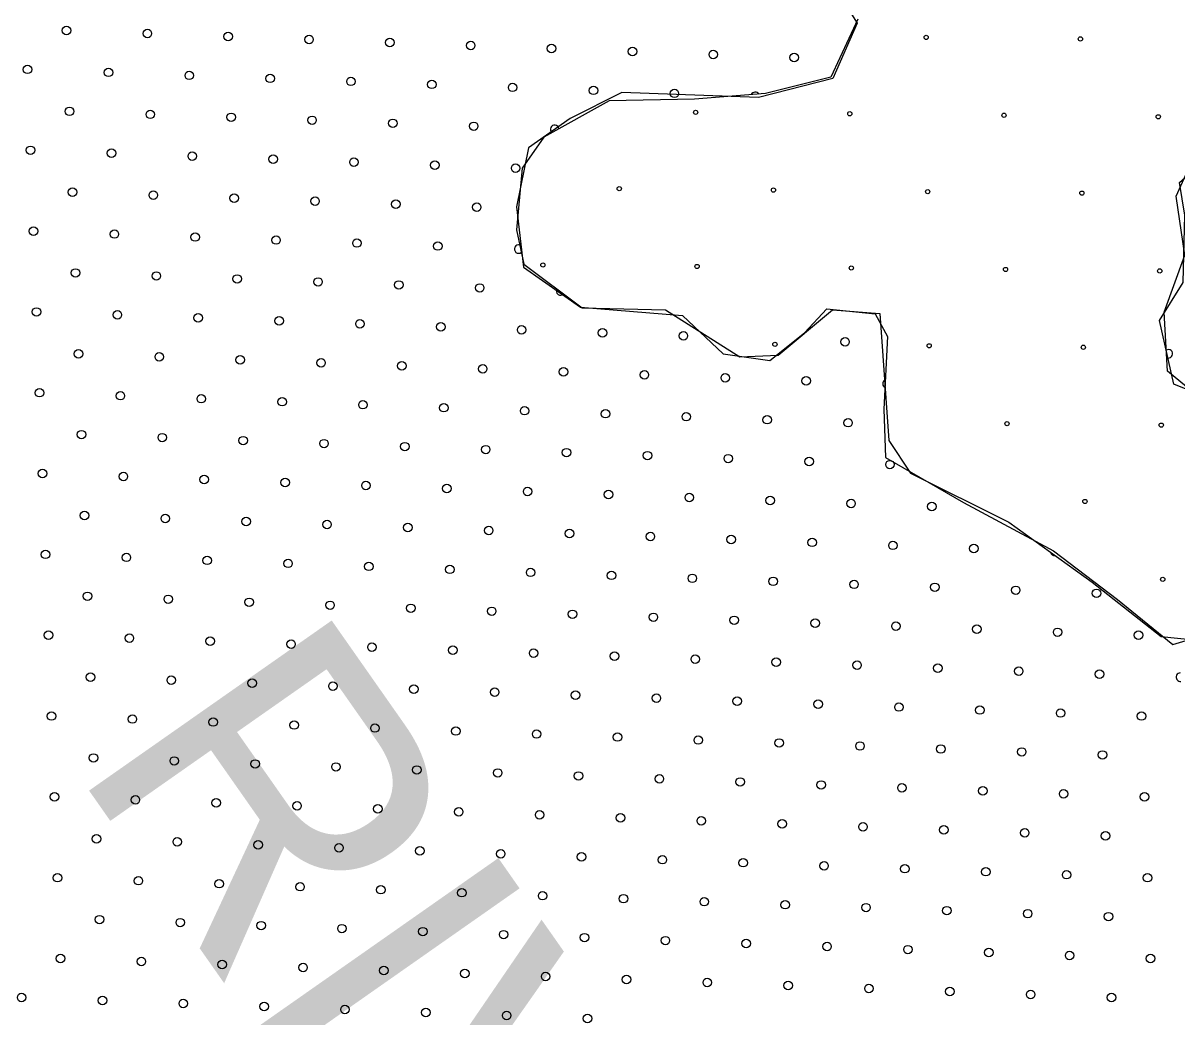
# Model space of a CAD drawing. Extents: x 1612280 to 1883141, y 560852 to 780851.
# Drawn here: x 1802602 to 1805479, y 635770 to 638249 of the extents above; entities that cross this region are included whole.
import ezdxf

# ---------------------------------------------------------------- set-up
doc = ezdxf.new("R2010")
doc.units = 0
for name, color, linetype in [('DESIGN - DRAINAGE - Bridges', 7, 'Continuous'), ('DESIGN - EROSION CONTROL - Devices', 7, 'Continuous'), ('DESIGN - SCRATCH - User 1', 7, 'Continuous'), ('DESIGN - TRAFFIC CONTROL PERMANENT - Pavement Marking Text', 7, 'Continuous')]:
    doc.layers.add(name, color=color, linetype=linetype)

msp = doc.modelspace()

# ---------------------------------------------------------------- linework, layer by layer
at = {"layer": 'DESIGN - EROSION CONTROL - Devices'}
for centre in [(1804853.6, 638213.1), (1804853.6, 638213.1), (1805238.2, 638209.4), (1805238.2, 638209.4), (1804278.7, 638026.4), (1804278.7, 638026.4), (1804663.2, 638022.7), (1804663.2, 638022.7), (1805047.8, 638019), (1805047.8, 638019), (1805432.3, 638015.2), (1805432.3, 638015.2), (1804088.2, 637836), (1804088.2, 637836), (1804472.8, 637832.3), (1804472.8, 637832.3), (1804857.4, 637828.5), (1804857.4, 637828.5), (1805241.9, 637824.8), (1805241.9, 637824.8), (1803897.8, 637645.6), (1803897.8, 637645.6), (1804282.4, 637641.9), (1804282.4, 637641.9), (1804666.9, 637638.1), (1804666.9, 637638.1), (1805051.5, 637634.4), (1805051.5, 637634.4), (1805436.1, 637630.7), (1805436.1, 637630.7), (1804476.5, 637447.7), (1804476.5, 637447.7), (1804861.1, 637444), (1804861.1, 637444), (1805245.6, 637440.3), (1805245.6, 637440.3), (1805055.2, 637249.8), (1805055.2, 637249.8), (1805439.8, 637246.1), (1805439.8, 637246.1), (1805249.4, 637055.7), (1805249.4, 637055.7), (1805443.5, 636861.6), (1805443.5, 636861.6)]:
    msp.add_circle(centre, 5.28, dxfattribs=at)
at = {"layer": 'DESIGN - SCRATCH - User 1'}
for points in [[(1804625.4, 638339.1), (1804681.5, 638248.5), (1804621.1, 638110.4), (1804435.7, 638062.9), (1804095, 638075.8), (1803965.7, 638011.1), (1803862.2, 637937.8), (1803832, 637791), (1803849.2, 637640), (1803991.5, 637540.7), (1804245.9, 637519.2)], [(1804625.4, 638339.1), (1804681.5, 638248.5), (1804621.1, 638110.4), (1804435.7, 638062.9), (1804095, 638075.8), (1803965.7, 638011.1), (1803862.2, 637937.8), (1803832, 637791), (1803849.2, 637640), (1803991.5, 637540.7), (1804245.9, 637519.2)], [(1804683.6, 638258.9), (1804615.7, 638113.9), (1804452.7, 638073.1), (1804276.1, 638059.5), (1804063.3, 638055), (1803900.3, 637964.4), (1803846, 637887.4), (1803832.4, 637733.3), (1803850.5, 637647.3), (1803995.4, 637538.5), (1804203.7, 637534), (1804389.3, 637416.2), (1804484.4, 637420.7), (1804620.3, 637534), (1804738, 637524.9), (1804760.6, 637207.8), (1804814.9, 637126.2), (1805059.5, 637003.9), (1805267.7, 636854.4), (1805439.8, 636718.5), (1805480.1, 636714.4)], [(1804683.6, 638258.9), (1804615.7, 638113.9), (1804452.7, 638073.1), (1804276.1, 638059.5), (1804063.3, 638055), (1803900.3, 637964.4), (1803846, 637887.4), (1803832.4, 637733.3), (1803850.5, 637647.3), (1803995.4, 637538.5), (1804203.7, 637534), (1804389.3, 637416.2), (1804484.4, 637420.7), (1804620.3, 637534), (1804738, 637524.9), (1804760.6, 637207.8), (1804814.9, 637126.2), (1805059.5, 637003.9), (1805267.7, 636854.4), (1805439.8, 636718.5), (1805480.1, 636714.4)], [(1805480.1, 636714.4), (1805530.3, 636709.4), (1805620.9, 636786.4), (1805575.6, 636949.5), (1805530.3, 637094.5), (1805620.9, 637216.8), (1805562, 637312), (1805471.5, 637348.2), (1805435.3, 637506.8), (1805494.1, 637601.9), (1805498.6, 637769.6), (1805485.1, 637851.1), (1805553, 637910), (1805598.3, 637910), (1805720.5, 637796.8)], [(1805480.1, 636714.4), (1805530.3, 636709.4), (1805620.9, 636786.4), (1805575.6, 636949.5), (1805530.3, 637094.5), (1805620.9, 637216.8), (1805562, 637312), (1805471.5, 637348.2), (1805435.3, 637506.8), (1805494.1, 637601.9), (1805498.6, 637769.6), (1805485.1, 637851.1), (1805553, 637910), (1805598.3, 637910), (1805720.5, 637796.8)], [(1805559, 637294.8), (1805455.5, 637381.1), (1805446.9, 637527.8), (1805498.6, 637670.2), (1805477.1, 637816.9), (1805511.6, 637894.6)], [(1805559, 637294.8), (1805455.5, 637381.1), (1805446.9, 637527.8), (1805498.6, 637670.2), (1805477.1, 637816.9), (1805511.6, 637894.6)], [(1804245.9, 637519.2), (1804347.3, 637424.2), (1804463.7, 637407), (1804550, 637476), (1804606, 637536.4), (1804726.8, 637523.5), (1804756.9, 637467.4), (1804748.3, 637286.1), (1804752.6, 637165.3), (1804946.7, 637053.1), (1805170.9, 636932.3), (1805330.5, 636811.4), (1805468.4, 636699.2), (1805554.7, 636725.1)], [(1804245.9, 637519.2), (1804347.3, 637424.2), (1804463.7, 637407), (1804550, 637476), (1804606, 637536.4), (1804726.8, 637523.5), (1804756.9, 637467.4), (1804748.3, 637286.1), (1804752.6, 637165.3), (1804946.7, 637053.1), (1805170.9, 636932.3), (1805330.5, 636811.4), (1805468.4, 636699.2), (1805554.7, 636725.1)]]:
    msp.add_lwpolyline(points, dxfattribs=at)
at = {"layer": 'DESIGN - TRAFFIC CONTROL PERMANENT - Pavement Marking Text'}
for centre in [(1802709.9, 638230.4), (1802709.9, 638230.4), (1802911.5, 638223), (1802911.5, 638223), (1803113.1, 638215.5), (1803113.1, 638215.5), (1803314.7, 638208), (1803314.7, 638208), (1803516.3, 638200.6), (1803516.3, 638200.6), (1803717.9, 638193.1), (1803717.9, 638193.1), (1803919.5, 638185.6), (1803919.5, 638185.6), (1804121.1, 638178.2), (1804121.1, 638178.2), (1804322.7, 638170.7), (1804322.7, 638170.7), (1804524.3, 638163.2), (1804524.3, 638163.2), (1802612.8, 638133.4), (1802612.8, 638133.4), (1802814.4, 638125.9), (1802814.4, 638125.9), (1803016, 638118.4), (1803016, 638118.4), (1803217.6, 638111), (1803217.6, 638111), (1803419.2, 638103.5), (1803419.2, 638103.5), (1803620.8, 638096), (1803620.8, 638096), (1803822.4, 638088.6), (1803822.4, 638088.6), (1804024.1, 638081.1), (1804024.1, 638081.1), (1804225.7, 638073.6), (1804225.7, 638073.6), (1802717.3, 638028.8), (1802717.3, 638028.8), (1802918.9, 638021.3), (1802918.9, 638021.3), (1803120.5, 638013.9), (1803120.5, 638013.9), (1803322.2, 638006.4), (1803322.2, 638006.4), (1803523.8, 637998.9), (1803523.8, 637998.9), (1803725.4, 637991.5), (1803725.4, 637991.5), (1802620.3, 637931.7), (1802620.3, 637931.7), (1802821.9, 637924.3), (1802821.9, 637924.3), (1803023.5, 637916.8), (1803023.5, 637916.8), (1803225.1, 637909.3), (1803225.1, 637909.3), (1803426.7, 637901.9), (1803426.7, 637901.9), (1803628.3, 637894.4), (1803628.3, 637894.4), (1803829.9, 637886.9), (1803829.9, 637886.9), (1802724.8, 637827.2), (1802724.8, 637827.2), (1802926.4, 637819.7), (1802926.4, 637819.7), (1803128, 637812.3), (1803128, 637812.3), (1803329.6, 637804.8), (1803329.6, 637804.8), (1803531.2, 637797.3), (1803531.2, 637797.3), (1803732.8, 637789.9), (1803732.8, 637789.9), (1802627.7, 637730.1), (1802627.7, 637730.1), (1802829.3, 637722.7), (1802829.3, 637722.7), (1803030.9, 637715.2), (1803030.9, 637715.2), (1803232.5, 637707.7), (1803232.5, 637707.7), (1803434.2, 637700.3), (1803434.2, 637700.3), (1803635.8, 637692.8), (1803635.8, 637692.8), (1802732.3, 637625.6), (1802732.3, 637625.6), (1802933.9, 637618.1), (1802933.9, 637618.1), (1803135.5, 637610.7), (1803135.5, 637610.7), (1803337.1, 637603.2), (1803337.1, 637603.2), (1803538.7, 637595.7), (1803538.7, 637595.7), (1803740.3, 637588.3), (1803740.3, 637588.3), (1802635.2, 637528.5), (1802635.2, 637528.5), (1802836.8, 637521.1), (1802836.8, 637521.1), (1803038.4, 637513.6), (1803038.4, 637513.6), (1803240, 637506.1), (1803240, 637506.1), (1803441.6, 637498.7), (1803441.6, 637498.7), (1803643.2, 637491.2), (1803643.2, 637491.2), (1803844.8, 637483.7), (1803844.8, 637483.7), (1804046.5, 637476.3), (1804046.5, 637476.3), (1804248.1, 637468.8), (1804248.1, 637468.8), (1804651.3, 637453.9), (1804651.3, 637453.9), (1802739.7, 637424), (1802739.7, 637424), (1802941.3, 637416.5), (1802941.3, 637416.5), (1803142.9, 637409.1), (1803142.9, 637409.1), (1803344.6, 637401.6), (1803344.6, 637401.6), (1803546.2, 637394.1), (1803546.2, 637394.1), (1803747.8, 637386.6), (1803747.8, 637386.6), (1803949.4, 637379.2), (1803949.4, 637379.2), (1804151, 637371.7), (1804151, 637371.7), (1804352.6, 637364.2), (1804352.6, 637364.2), (1804554.2, 637356.8), (1804554.2, 637356.8), (1802642.7, 637326.9), (1802642.7, 637326.9), (1802844.3, 637319.4), (1802844.3, 637319.4), (1803045.9, 637312), (1803045.9, 637312), (1803247.5, 637304.5), (1803247.5, 637304.5), (1803449.1, 637297), (1803449.1, 637297), (1803650.7, 637289.6), (1803650.7, 637289.6), (1803852.3, 637282.1), (1803852.3, 637282.1), (1804053.9, 637274.6), (1804053.9, 637274.6), (1804255.5, 637267.2), (1804255.5, 637267.2), (1804457.1, 637259.7), (1804457.1, 637259.7), (1804658.8, 637252.2), (1804658.8, 637252.2), (1802747.2, 637222.4), (1802747.2, 637222.4), (1802948.8, 637214.9), (1802948.8, 637214.9), (1803150.4, 637207.4), (1803150.4, 637207.4), (1803352, 637200), (1803352, 637200), (1803553.6, 637192.5), (1803553.6, 637192.5), (1803755.2, 637185), (1803755.2, 637185), (1803956.9, 637177.6), (1803956.9, 637177.6), (1804158.5, 637170.1), (1804158.5, 637170.1), (1804360.1, 637162.6), (1804360.1, 637162.6), (1804561.7, 637155.2), (1804561.7, 637155.2), (1804763.3, 637147.7), (1804763.3, 637147.7), (1802650.1, 637125.3), (1802650.1, 637125.3), (1802851.7, 637117.8), (1802851.7, 637117.8), (1803053.3, 637110.4), (1803053.3, 637110.4), (1803255, 637102.9), (1803255, 637102.9), (1803456.6, 637095.4), (1803456.6, 637095.4), (1803658.2, 637088), (1803658.2, 637088), (1803859.8, 637080.5), (1803859.8, 637080.5), (1804061.4, 637073), (1804061.4, 637073), (1804263, 637065.6), (1804263, 637065.6), (1804464.6, 637058.1), (1804464.6, 637058.1), (1804666.2, 637050.6), (1804666.2, 637050.6), (1804867.8, 637043.2), (1804867.8, 637043.2), (1802754.7, 637020.8), (1802754.7, 637020.8), (1802956.3, 637013.3), (1802956.3, 637013.3), (1803157.9, 637005.8), (1803157.9, 637005.8), (1803359.5, 636998.4), (1803359.5, 636998.4), (1803561.1, 636990.9), (1803561.1, 636990.9), (1803762.7, 636983.4), (1803762.7, 636983.4), (1803964.3, 636976), (1803964.3, 636976), (1804165.9, 636968.5), (1804165.9, 636968.5), (1804367.5, 636961), (1804367.5, 636961), (1804569.2, 636953.6), (1804569.2, 636953.6), (1804770.8, 636946.1), (1804770.8, 636946.1), (1802657.6, 636923.7), (1802657.6, 636923.7), (1802859.2, 636916.2), (1802859.2, 636916.2), (1804972.4, 636938.6), (1804972.4, 636938.6), (1803060.8, 636908.8), (1803060.8, 636908.8), (1803262.4, 636901.3), (1803262.4, 636901.3), (1803464, 636893.8), (1803464, 636893.8), (1803665.6, 636886.4), (1803665.6, 636886.4), (1803867.2, 636878.9), (1803867.2, 636878.9), (1804068.9, 636871.4), (1804068.9, 636871.4), (1804270.5, 636864), (1804270.5, 636864), (1804472.1, 636856.5), (1804472.1, 636856.5), (1804673.7, 636849), (1804673.7, 636849), (1804875.3, 636841.6), (1804875.3, 636841.6), (1805076.9, 636834.1), (1805076.9, 636834.1), (1802762.1, 636819.2), (1802762.1, 636819.2), (1802963.7, 636811.7), (1802963.7, 636811.7), (1803165.3, 636804.2), (1803165.3, 636804.2), (1805278.5, 636826.6), (1805278.5, 636826.6), (1803367, 636796.8), (1803367, 636796.8), (1803568.6, 636789.3), (1803568.6, 636789.3), (1803770.2, 636781.8), (1803770.2, 636781.8), (1803971.8, 636774.4), (1803971.8, 636774.4), (1804173.4, 636766.9), (1804173.4, 636766.9), (1804375, 636759.4), (1804375, 636759.4), (1804576.6, 636752), (1804576.6, 636752), (1804778.2, 636744.5), (1804778.2, 636744.5), (1802665.1, 636722.1), (1802665.1, 636722.1), (1802866.7, 636714.6), (1802866.7, 636714.6), (1804979.8, 636737), (1804979.8, 636737), (1805181.4, 636729.5), (1805181.4, 636729.5), (1805383.1, 636722.1), (1805383.1, 636722.1), (1803068.3, 636707.1), (1803068.3, 636707.1), (1803269.9, 636699.7), (1803269.9, 636699.7), (1803471.5, 636692.2), (1803471.5, 636692.2), (1803673.1, 636684.7), (1803673.1, 636684.7), (1803874.7, 636677.3), (1803874.7, 636677.3), (1804076.3, 636669.8), (1804076.3, 636669.8), (1804277.9, 636662.3), (1804277.9, 636662.3), (1804479.5, 636654.9), (1804479.5, 636654.9), (1804681.2, 636647.4), (1804681.2, 636647.4), (1804882.8, 636639.9), (1804882.8, 636639.9), (1805084.4, 636632.5), (1805084.4, 636632.5), (1802769.6, 636617.5), (1802769.6, 636617.5), (1802971.2, 636610.1), (1802971.2, 636610.1), (1803172.8, 636602.6), (1803172.8, 636602.6), (1805286, 636625), (1805286, 636625), (1803374.4, 636595.1), (1803374.4, 636595.1), (1803576, 636587.7), (1803576, 636587.7), (1803777.6, 636580.2), (1803777.6, 636580.2), (1803979.3, 636572.7), (1803979.3, 636572.7), (1804180.9, 636565.3), (1804180.9, 636565.3), (1804382.5, 636557.8), (1804382.5, 636557.8), (1804584.1, 636550.3), (1804584.1, 636550.3), (1804785.7, 636542.9), (1804785.7, 636542.9), (1802672.5, 636520.5), (1802672.5, 636520.5), (1802874.1, 636513), (1802874.1, 636513), (1804987.3, 636535.4), (1804987.3, 636535.4), (1805188.9, 636527.9), (1805188.9, 636527.9), (1805390.5, 636520.5), (1805390.5, 636520.5), (1803075.7, 636505.5), (1803075.7, 636505.5), (1803277.4, 636498.1), (1803277.4, 636498.1), (1803479, 636490.6), (1803479, 636490.6), (1803680.6, 636483.1), (1803680.6, 636483.1), (1803882.2, 636475.7), (1803882.2, 636475.7), (1804083.8, 636468.2), (1804083.8, 636468.2), (1804285.4, 636460.7), (1804285.4, 636460.7), (1804487, 636453.3), (1804487, 636453.3), (1804688.6, 636445.8), (1804688.6, 636445.8), (1804890.2, 636438.3), (1804890.2, 636438.3), (1805091.8, 636430.9), (1805091.8, 636430.9), (1802777.1, 636415.9), (1802777.1, 636415.9), (1802978.7, 636408.5), (1802978.7, 636408.5), (1803180.3, 636401), (1803180.3, 636401), (1805293.5, 636423.4), (1805293.5, 636423.4), (1803381.9, 636393.5), (1803381.9, 636393.5), (1803583.5, 636386.1), (1803583.5, 636386.1), (1803785.1, 636378.6), (1803785.1, 636378.6), (1803986.7, 636371.1), (1803986.7, 636371.1), (1804188.3, 636363.7), (1804188.3, 636363.7), (1804389.9, 636356.2), (1804389.9, 636356.2), (1804591.6, 636348.7), (1804591.6, 636348.7), (1804793.2, 636341.3), (1804793.2, 636341.3), (1802680, 636318.9), (1802680, 636318.9), (1802881.6, 636311.4), (1802881.6, 636311.4), (1804994.8, 636333.8), (1804994.8, 636333.8), (1805196.4, 636326.3), (1805196.4, 636326.3), (1805398, 636318.9), (1805398, 636318.9), (1803083.2, 636303.9), (1803083.2, 636303.9), (1803284.8, 636296.5), (1803284.8, 636296.5), (1803486.4, 636289), (1803486.4, 636289), (1803688, 636281.5), (1803688, 636281.5), (1803889.6, 636274.1), (1803889.6, 636274.1), (1804091.3, 636266.6), (1804091.3, 636266.6), (1804292.9, 636259.1), (1804292.9, 636259.1), (1804494.5, 636251.7), (1804494.5, 636251.7), (1804696.1, 636244.2), (1804696.1, 636244.2), (1804897.7, 636236.7), (1804897.7, 636236.7), (1805099.3, 636229.3), (1805099.3, 636229.3), (1802784.5, 636214.3), (1802784.5, 636214.3), (1802986.1, 636206.9), (1802986.1, 636206.9), (1803187.7, 636199.4), (1803187.7, 636199.4), (1805300.9, 636221.8), (1805300.9, 636221.8), (1803389.4, 636191.9), (1803389.4, 636191.9), (1803591, 636184.5), (1803591, 636184.5), (1803792.6, 636177), (1803792.6, 636177), (1803994.2, 636169.5), (1803994.2, 636169.5), (1804195.8, 636162.1), (1804195.8, 636162.1), (1804397.4, 636154.6), (1804397.4, 636154.6), (1804599, 636147.1), (1804599, 636147.1), (1804800.6, 636139.7), (1804800.6, 636139.7), (1802687.5, 636117.3), (1802687.5, 636117.3), (1802889.1, 636109.8), (1802889.1, 636109.8), (1805002.2, 636132.2), (1805002.2, 636132.2), (1805203.9, 636124.7), (1805203.9, 636124.7), (1805405.5, 636117.3), (1805405.5, 636117.3), (1803090.7, 636102.3), (1803090.7, 636102.3), (1803292.3, 636094.9), (1803292.3, 636094.9), (1803493.9, 636087.4), (1803493.9, 636087.4), (1803695.5, 636079.9), (1803695.5, 636079.9), (1803897.1, 636072.4), (1803897.1, 636072.4), (1804098.7, 636065), (1804098.7, 636065), (1804300.3, 636057.5), (1804300.3, 636057.5), (1804501.9, 636050), (1804501.9, 636050), (1804703.6, 636042.6), (1804703.6, 636042.6), (1804905.2, 636035.1), (1804905.2, 636035.1), (1805106.8, 636027.6), (1805106.8, 636027.6), (1802792, 636012.7), (1802792, 636012.7), (1802993.6, 636005.2), (1802993.6, 636005.2), (1803195.2, 635997.8), (1803195.2, 635997.8), (1805308.4, 636020.2), (1805308.4, 636020.2), (1803396.8, 635990.3), (1803396.8, 635990.3), (1803598.4, 635982.8), (1803598.4, 635982.8), (1803800, 635975.4), (1803800, 635975.4), (1804001.7, 635967.9), (1804001.7, 635967.9), (1804203.3, 635960.4), (1804203.3, 635960.4), (1804404.9, 635953), (1804404.9, 635953), (1804606.5, 635945.5), (1804606.5, 635945.5), (1804808.1, 635938), (1804808.1, 635938), (1802694.9, 635915.6), (1802694.9, 635915.6), (1805009.7, 635930.6), (1805009.7, 635930.6), (1805211.3, 635923.1), (1805211.3, 635923.1), (1805412.9, 635915.6), (1805412.9, 635915.6), (1802896.5, 635908.2), (1802896.5, 635908.2), (1803098.1, 635900.7), (1803098.1, 635900.7), (1803299.8, 635893.2), (1803299.8, 635893.2), (1803501.4, 635885.8), (1803501.4, 635885.8), (1803703, 635878.3), (1803703, 635878.3), (1803904.6, 635870.8), (1803904.6, 635870.8), (1804106.2, 635863.4), (1804106.2, 635863.4), (1804307.8, 635855.9), (1804307.8, 635855.9), (1804509.4, 635848.4), (1804509.4, 635848.4), (1804711, 635841), (1804711, 635841), (1804912.6, 635833.5), (1804912.6, 635833.5), (1805114.2, 635826), (1805114.2, 635826), (1802597.9, 635818.6), (1802597.9, 635818.6), (1802799.5, 635811.1), (1802799.5, 635811.1), (1803001.1, 635803.6), (1803001.1, 635803.6), (1803202.7, 635796.2), (1803202.7, 635796.2), (1805315.9, 635818.6), (1805315.9, 635818.6), (1803404.3, 635788.7), (1803404.3, 635788.7), (1803605.9, 635781.2), (1803605.9, 635781.2), (1803807.5, 635773.8), (1803807.5, 635773.8), (1804009.1, 635766.3), (1804009.1, 635766.3)]:
    msp.add_circle(centre, 10.6, dxfattribs=at)
for centre, start, end in [((1804427.3, 638066.2), 32.7628, 156.04), ((1803927, 637984), 5.7152, 232.4266), ((1803837.4, 637685.3), 73.4811, 310.2766), ((1803941.9, 637580.8), 152.3819, 313.8459), ((1805457.7, 637424), 263.7255, 122.0103), ((1804755.8, 637349.3), 124.2154, 243.9514), ((1805174, 636931.2), 191.1953, 277.4597), ((1805487.6, 636617.5), 91.6444, 277.9391)]:
    msp.add_arc(centre, 10.6, start, end, dxfattribs=at)

# ---------------------------------------------------------------- texts
at = {"layer": 'DESIGN - DRAINAGE - Bridges'}
msp.add_text('RIVER', height=739.01, rotation=305.0384, dxfattribs=at).set_placement((1802719.6, 636400.9))
msp.add_text('RIVER', height=739.01, rotation=305.0384, dxfattribs=at).set_placement((1802719.6, 636400.9))

doc.saveas('drawing.dxf')
